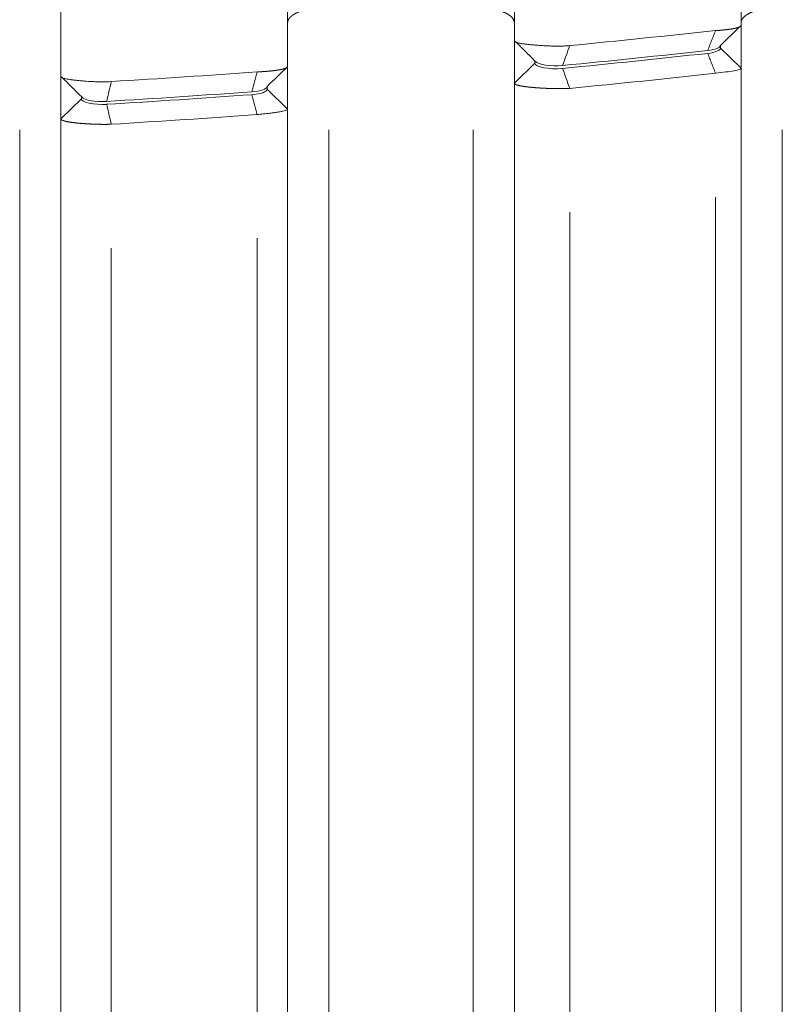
# Model space of a CAD drawing. Header units: millimetres. Extents: x 25069 to 61396, y 8621 to 21558.
# Tile 370 of 656: x 50082 to 50100, y 14460 to 14483. Entities that reach past the tile are written whole.
import ezdxf

# ---------------------------------------------------------------- set-up
doc = ezdxf.new("R2010")
doc.units = ezdxf.units.MM
doc.layers.add('10', color=7, linetype='Continuous')

msp = doc.modelspace()

# ---------------------------------------------------------------- linework, layer by layer
at = {"layer": '10', "color": 7, "linetype": 'Continuous', "lineweight": 15}
for p, q in [((50082.536, 14482.109), (50082.536, 14554.272)), ((50088.036, 14554.272), (50088.036, 14482.341)), ((50093.536, 14482.975), (50093.536, 14554.272)), ((50099.036, 14554.272), (50099.036, 14483.338)), ((50082.536, 14356.372), (50082.536, 14483.404)), ((50088.036, 14356.372), (50088.036, 14483.404)), ((50093.536, 14356.63), (50093.536, 14483.404)), ((50099.036, 14357.15), (50099.036, 14483.404)), ((50099.036, 14483.338), (50099.036, 14482.302)), ((50093.536, 14482.914), (50093.536, 14482.975)), ((50098.536, 14482.785), (50098.536, 14482.855)), ((50098.536, 14482.785), (50099.036, 14482.302)), ((50094.036, 14482.423), (50093.536, 14481.94)), ((50094.036, 14482.492), (50094.036, 14482.423)), ((50082.536, 14482.05), (50082.536, 14482.109)), ((50099.036, 14482.302), (50099.036, 14363.372)), ((50087.536, 14481.789), (50087.536, 14481.858)), ((50093.536, 14363.372), (50093.536, 14481.94)), ((50083.036, 14481.626), (50083.036, 14481.556)), ((50087.536, 14481.789), (50088.036, 14481.306)), ((50083.036, 14481.556), (50082.536, 14481.073)), ((50088.036, 14481.375), (50088.036, 14481.306)), ((50088.036, 14481.306), (50088.036, 14363.372)), ((50082.536, 14363.372), (50082.536, 14481.073)), ((50081.536, 14356.372), (50081.536, 14480.803)), ((50089.036, 14480.803), (50089.036, 14356.372)), ((50092.536, 14356.372), (50092.536, 14480.803)), ((50100.036, 14480.804), (50100.036, 14356.731)), ((50098.416, 14363.372), (50098.416, 14479.177)), ((50094.878, 14478.812), (50094.878, 14363.372)), ((50087.296, 14363.372), (50087.296, 14478.176)), ((50083.758, 14477.941), (50083.758, 14363.372))]:
    msp.add_line(p, q, dxfattribs=at)
for centre, major_axis, start_param, end_param in [((50062.911, 14504.254), (90.347, 0), 5.071964, 5.113981), ((50062.954, 14504.124), (-90.115, 0), 1.930831, 1.972958), ((50063.142, 14504.094), (89.69, 0), 4.943003, 4.983555), ((50063.177, 14503.957), (-89.429, 0), 1.801695, 1.842367)]:
    msp.add_ellipse(centre, major_axis=major_axis, ratio=0.258819, start_param=start_param, end_param=end_param, dxfattribs=at)
for points, knots in [([(50089.036, 14483.804), (50089.033, 14483.804), (50089.028, 14483.804), (50089.019, 14483.804), (50089.011, 14483.804), (50089.002, 14483.804), (50088.993, 14483.804), (50088.985, 14483.803), (50088.976, 14483.803), (50088.967, 14483.803), (50088.958, 14483.803), (50088.949, 14483.802), (50088.94, 14483.802), (50088.931, 14483.801), (50088.922, 14483.801), (50088.913, 14483.8), (50088.904, 14483.8), (50088.895, 14483.799), (50088.886, 14483.798), (50088.877, 14483.798), (50088.867, 14483.797), (50088.858, 14483.796), (50088.849, 14483.795), (50088.839, 14483.794), (50088.83, 14483.793), (50088.82, 14483.792), (50088.811, 14483.791), (50088.801, 14483.79), (50088.792, 14483.789), (50088.782, 14483.788), (50088.773, 14483.786), (50088.763, 14483.785), (50088.754, 14483.784), (50088.744, 14483.782), (50088.734, 14483.781), (50088.724, 14483.779), (50088.715, 14483.778), (50088.705, 14483.776), (50088.695, 14483.774), (50088.686, 14483.773), (50088.676, 14483.771), (50088.666, 14483.769), (50088.656, 14483.767), (50088.646, 14483.766), (50088.637, 14483.764), (50088.627, 14483.762), (50088.617, 14483.76), (50088.607, 14483.758), (50088.597, 14483.755), (50088.588, 14483.753), (50088.578, 14483.751), (50088.568, 14483.749), (50088.558, 14483.746), (50088.549, 14483.744), (50088.539, 14483.742), (50088.529, 14483.739), (50088.519, 14483.737), (50088.51, 14483.734), (50088.5, 14483.732), (50088.49, 14483.729), (50088.481, 14483.726), (50088.471, 14483.724), (50088.462, 14483.721), (50088.452, 14483.718), (50088.443, 14483.715), (50088.433, 14483.712), (50088.424, 14483.709), (50088.415, 14483.706), (50088.405, 14483.703), (50088.396, 14483.7), (50088.387, 14483.697), (50088.378, 14483.694), (50088.369, 14483.69), (50088.36, 14483.687), (50088.351, 14483.684), (50088.342, 14483.68), (50088.333, 14483.677), (50088.324, 14483.673), (50088.315, 14483.67), (50088.307, 14483.666), (50088.298, 14483.663), (50088.29, 14483.659), (50088.281, 14483.655), (50088.273, 14483.651), (50088.265, 14483.648), (50088.257, 14483.644), (50088.249, 14483.64), (50088.241, 14483.636), (50088.233, 14483.632), (50088.225, 14483.628), (50088.218, 14483.624), (50088.21, 14483.619), (50088.203, 14483.615), (50088.196, 14483.611), (50088.189, 14483.607), (50088.182, 14483.602), (50088.175, 14483.598), (50088.168, 14483.593), (50088.161, 14483.589), (50088.155, 14483.584), (50088.149, 14483.58), (50088.142, 14483.575), (50088.136, 14483.57), (50088.13, 14483.566), (50088.125, 14483.561), (50088.119, 14483.556), (50088.114, 14483.551), (50088.108, 14483.546), (50088.103, 14483.541), (50088.098, 14483.536), (50088.093, 14483.531), (50088.089, 14483.526), (50088.084, 14483.521), (50088.08, 14483.516), (50088.076, 14483.511), (50088.072, 14483.505), (50088.068, 14483.5), (50088.065, 14483.495), (50088.061, 14483.489), (50088.058, 14483.484), (50088.055, 14483.478), (50088.052, 14483.473), (50088.05, 14483.467), (50088.048, 14483.461), (50088.045, 14483.455), (50088.044, 14483.45), (50088.042, 14483.444), (50088.04, 14483.438), (50088.039, 14483.432), (50088.038, 14483.426), (50088.037, 14483.42), (50088.037, 14483.414), (50088.036, 14483.408), (50088.036, 14483.404), (50088.036, 14483.402)], [0, 0, 0, 0, 0.005187, 0.010406, 0.015658, 0.020942, 0.026258, 0.031607, 0.036989, 0.042404, 0.047853, 0.053334, 0.058849, 0.064398, 0.069981, 0.075597, 0.081247, 0.086932, 0.09265, 0.098403, 0.104191, 0.110013, 0.11587, 0.121762, 0.127689, 0.133651, 0.139648, 0.14568, 0.151748, 0.157851, 0.16399, 0.170165, 0.176375, 0.182621, 0.188904, 0.195222, 0.201577, 0.207967, 0.214395, 0.220858, 0.227359, 0.233895, 0.240469, 0.247079, 0.253727, 0.260411, 0.267132, 0.27389, 0.280686, 0.287518, 0.294388, 0.301296, 0.308241, 0.315223, 0.322243, 0.329301, 0.336396, 0.343529, 0.3507, 0.357909, 0.365156, 0.372442, 0.379765, 0.387126, 0.394526, 0.401963, 0.40944, 0.416954, 0.424507, 0.432099, 0.439729, 0.447397, 0.455105, 0.462851, 0.470636, 0.478459, 0.486322, 0.494223, 0.502163, 0.510143, 0.518161, 0.526219, 0.534315, 0.542451, 0.550626, 0.55884, 0.567094, 0.575387, 0.583719, 0.592091, 0.600502, 0.608953, 0.617443, 0.625973, 0.634542, 0.643151, 0.6518, 0.660489, 0.669217, 0.677985, 0.686793, 0.695641, 0.704528, 0.713456, 0.722423, 0.731431, 0.740479, 0.749566, 0.758694, 0.767862, 0.77707, 0.786318, 0.795607, 0.804935, 0.814304, 0.823713, 0.833163, 0.842653, 0.852183, 0.861754, 0.871365, 0.881016, 0.890708, 0.900441, 0.910214, 0.920028, 0.929882, 0.939777, 0.949712, 0.959688, 0.969705, 0.979763, 0.989861, 1, 1, 1, 1]), ([(50093.536, 14483.402), (50093.536, 14483.405), (50093.536, 14483.413), (50093.535, 14483.423), (50093.533, 14483.434), (50093.531, 14483.444), (50093.528, 14483.454), (50093.524, 14483.464), (50093.519, 14483.474), (50093.514, 14483.484), (50093.508, 14483.494), (50093.502, 14483.503), (50093.495, 14483.512), (50093.488, 14483.522), (50093.48, 14483.531), (50093.471, 14483.54), (50093.462, 14483.548), (50093.453, 14483.557), (50093.443, 14483.565), (50093.432, 14483.574), (50093.421, 14483.582), (50093.41, 14483.59), (50093.398, 14483.598), (50093.386, 14483.605), (50093.373, 14483.613), (50093.36, 14483.62), (50093.347, 14483.628), (50093.334, 14483.635), (50093.32, 14483.642), (50093.305, 14483.649), (50093.291, 14483.655), (50093.276, 14483.662), (50093.261, 14483.668), (50093.246, 14483.674), (50093.23, 14483.681), (50093.214, 14483.686), (50093.199, 14483.692), (50093.182, 14483.698), (50093.166, 14483.703), (50093.15, 14483.709), (50093.133, 14483.714), (50093.117, 14483.719), (50093.1, 14483.724), (50093.083, 14483.729), (50093.066, 14483.733), (50093.049, 14483.738), (50093.032, 14483.742), (50093.015, 14483.746), (50092.997, 14483.75), (50092.98, 14483.754), (50092.963, 14483.758), (50092.946, 14483.762), (50092.929, 14483.765), (50092.911, 14483.768), (50092.894, 14483.772), (50092.877, 14483.775), (50092.86, 14483.777), (50092.843, 14483.78), (50092.826, 14483.783), (50092.809, 14483.785), (50092.792, 14483.787), (50092.775, 14483.79), (50092.758, 14483.791), (50092.742, 14483.793), (50092.725, 14483.795), (50092.709, 14483.797), (50092.692, 14483.798), (50092.676, 14483.799), (50092.66, 14483.8), (50092.644, 14483.801), (50092.628, 14483.802), (50092.612, 14483.803), (50092.597, 14483.803), (50092.582, 14483.804), (50092.566, 14483.804), (50092.551, 14483.804), (50092.541, 14483.804), (50092.536, 14483.804)], [0, 0, 0, 0, 0.017817, 0.035508, 0.053073, 0.070513, 0.087826, 0.105014, 0.122076, 0.139013, 0.155824, 0.172511, 0.189073, 0.205509, 0.221822, 0.238009, 0.254073, 0.270012, 0.285827, 0.301519, 0.317087, 0.332531, 0.347852, 0.36305, 0.378125, 0.393078, 0.407908, 0.422616, 0.437202, 0.451666, 0.466008, 0.480229, 0.494329, 0.508308, 0.522167, 0.535905, 0.549523, 0.563021, 0.5764, 0.58966, 0.6028, 0.615822, 0.628726, 0.641511, 0.654179, 0.666729, 0.679163, 0.69148, 0.70368, 0.715765, 0.727734, 0.739588, 0.751328, 0.762953, 0.774464, 0.785862, 0.797147, 0.80832, 0.819381, 0.83033, 0.841169, 0.851897, 0.862515, 0.873024, 0.883424, 0.893717, 0.903902, 0.91398, 0.923952, 0.933819, 0.943581, 0.953239, 0.962795, 0.972247, 0.981599, 0.990849, 1, 1, 1, 1]), ([(50100.036, 14483.804), (50100.033, 14483.804), (50100.028, 14483.804), (50100.019, 14483.804), (50100.011, 14483.804), (50100.002, 14483.804), (50099.993, 14483.804), (50099.985, 14483.803), (50099.976, 14483.803), (50099.967, 14483.803), (50099.958, 14483.803), (50099.949, 14483.802), (50099.94, 14483.802), (50099.931, 14483.801), (50099.922, 14483.801), (50099.913, 14483.8), (50099.904, 14483.8), (50099.895, 14483.799), (50099.886, 14483.798), (50099.877, 14483.798), (50099.867, 14483.797), (50099.858, 14483.796), (50099.849, 14483.795), (50099.839, 14483.794), (50099.83, 14483.793), (50099.82, 14483.792), (50099.811, 14483.791), (50099.801, 14483.79), (50099.792, 14483.789), (50099.782, 14483.788), (50099.773, 14483.786), (50099.763, 14483.785), (50099.754, 14483.784), (50099.744, 14483.782), (50099.734, 14483.781), (50099.724, 14483.779), (50099.715, 14483.778), (50099.705, 14483.776), (50099.695, 14483.774), (50099.686, 14483.773), (50099.676, 14483.771), (50099.666, 14483.769), (50099.656, 14483.767), (50099.646, 14483.766), (50099.637, 14483.764), (50099.627, 14483.762), (50099.617, 14483.76), (50099.607, 14483.758), (50099.597, 14483.755), (50099.588, 14483.753), (50099.578, 14483.751), (50099.568, 14483.749), (50099.558, 14483.746), (50099.549, 14483.744), (50099.539, 14483.742), (50099.529, 14483.739), (50099.519, 14483.737), (50099.51, 14483.734), (50099.5, 14483.732), (50099.49, 14483.729), (50099.481, 14483.726), (50099.471, 14483.724), (50099.462, 14483.721), (50099.452, 14483.718), (50099.443, 14483.715), (50099.433, 14483.712), (50099.424, 14483.709), (50099.415, 14483.706), (50099.405, 14483.703), (50099.396, 14483.7), (50099.387, 14483.697), (50099.378, 14483.694), (50099.369, 14483.69), (50099.36, 14483.687), (50099.351, 14483.684), (50099.342, 14483.68), (50099.333, 14483.677), (50099.324, 14483.673), (50099.315, 14483.67), (50099.307, 14483.666), (50099.298, 14483.663), (50099.29, 14483.659), (50099.281, 14483.655), (50099.273, 14483.651), (50099.265, 14483.648), (50099.257, 14483.644), (50099.249, 14483.64), (50099.241, 14483.636), (50099.233, 14483.632), (50099.225, 14483.628), (50099.218, 14483.624), (50099.21, 14483.619), (50099.203, 14483.615), (50099.196, 14483.611), (50099.189, 14483.607), (50099.182, 14483.602), (50099.175, 14483.598), (50099.168, 14483.593), (50099.161, 14483.589), (50099.155, 14483.584), (50099.149, 14483.58), (50099.142, 14483.575), (50099.136, 14483.57), (50099.13, 14483.566), (50099.125, 14483.561), (50099.119, 14483.556), (50099.114, 14483.551), (50099.108, 14483.546), (50099.103, 14483.541), (50099.098, 14483.536), (50099.093, 14483.531), (50099.089, 14483.526), (50099.084, 14483.521), (50099.08, 14483.516), (50099.076, 14483.511), (50099.072, 14483.505), (50099.068, 14483.5), (50099.065, 14483.495), (50099.061, 14483.489), (50099.058, 14483.484), (50099.055, 14483.478), (50099.052, 14483.473), (50099.05, 14483.467), (50099.048, 14483.461), (50099.045, 14483.455), (50099.044, 14483.45), (50099.042, 14483.444), (50099.04, 14483.438), (50099.039, 14483.432), (50099.038, 14483.426), (50099.037, 14483.42), (50099.037, 14483.414), (50099.036, 14483.408), (50099.036, 14483.404), (50099.036, 14483.402)], [0, 0, 0, 0, 0.005187, 0.010406, 0.015658, 0.020942, 0.026258, 0.031607, 0.036989, 0.042404, 0.047853, 0.053334, 0.058849, 0.064398, 0.069981, 0.075597, 0.081247, 0.086932, 0.09265, 0.098403, 0.104191, 0.110013, 0.11587, 0.121762, 0.127689, 0.133651, 0.139648, 0.14568, 0.151748, 0.157851, 0.16399, 0.170165, 0.176375, 0.182621, 0.188904, 0.195222, 0.201577, 0.207967, 0.214395, 0.220858, 0.227359, 0.233895, 0.240469, 0.247079, 0.253727, 0.260411, 0.267132, 0.27389, 0.280686, 0.287518, 0.294388, 0.301296, 0.308241, 0.315223, 0.322243, 0.329301, 0.336396, 0.343529, 0.3507, 0.357909, 0.365156, 0.372442, 0.379765, 0.387126, 0.394526, 0.401963, 0.40944, 0.416954, 0.424507, 0.432099, 0.439729, 0.447397, 0.455105, 0.462851, 0.470636, 0.478459, 0.486322, 0.494223, 0.502163, 0.510143, 0.518161, 0.526219, 0.534315, 0.542451, 0.550626, 0.55884, 0.567094, 0.575387, 0.583719, 0.592091, 0.600502, 0.608953, 0.617443, 0.625973, 0.634542, 0.643151, 0.6518, 0.660489, 0.669217, 0.677985, 0.686793, 0.695641, 0.704528, 0.713456, 0.722423, 0.731431, 0.740479, 0.749566, 0.758694, 0.767862, 0.77707, 0.786318, 0.795607, 0.804935, 0.814304, 0.823713, 0.833163, 0.842653, 0.852183, 0.861754, 0.871365, 0.881016, 0.890708, 0.900441, 0.910214, 0.920028, 0.929882, 0.939777, 0.949712, 0.959688, 0.969705, 0.979763, 0.989861, 1, 1, 1, 1]), ([(50098.416, 14483.214), (50098.419, 14483.214), (50098.424, 14483.214), (50098.432, 14483.215), (50098.44, 14483.215), (50098.448, 14483.216), (50098.456, 14483.216), (50098.464, 14483.217), (50098.472, 14483.217), (50098.48, 14483.218), (50098.488, 14483.218), (50098.496, 14483.219), (50098.505, 14483.219), (50098.513, 14483.22), (50098.521, 14483.221), (50098.529, 14483.221), (50098.538, 14483.222), (50098.546, 14483.223), (50098.555, 14483.223), (50098.563, 14483.224), (50098.571, 14483.225), (50098.58, 14483.226), (50098.588, 14483.226), (50098.597, 14483.227), (50098.605, 14483.228), (50098.614, 14483.229), (50098.622, 14483.23), (50098.631, 14483.231), (50098.639, 14483.232), (50098.647, 14483.233), (50098.656, 14483.233), (50098.664, 14483.234), (50098.673, 14483.235), (50098.681, 14483.236), (50098.69, 14483.237), (50098.698, 14483.238), (50098.706, 14483.239), (50098.715, 14483.241), (50098.723, 14483.242), (50098.731, 14483.243), (50098.74, 14483.244), (50098.748, 14483.245), (50098.756, 14483.246), (50098.764, 14483.247), (50098.772, 14483.248), (50098.78, 14483.25), (50098.788, 14483.251), (50098.796, 14483.252), (50098.804, 14483.253), (50098.812, 14483.255), (50098.82, 14483.256), (50098.827, 14483.257), (50098.835, 14483.259), (50098.842, 14483.26), (50098.85, 14483.261), (50098.857, 14483.263), (50098.864, 14483.264), (50098.872, 14483.266), (50098.879, 14483.267), (50098.886, 14483.269), (50098.892, 14483.27), (50098.899, 14483.271), (50098.906, 14483.273), (50098.912, 14483.275), (50098.919, 14483.276), (50098.925, 14483.278), (50098.931, 14483.279), (50098.937, 14483.281), (50098.943, 14483.283), (50098.949, 14483.284), (50098.955, 14483.286), (50098.96, 14483.288), (50098.965, 14483.289), (50098.971, 14483.291), (50098.976, 14483.293), (50098.98, 14483.294), (50098.985, 14483.296), (50098.989, 14483.298), (50098.994, 14483.3), (50098.998, 14483.302), (50099.002, 14483.303), (50099.006, 14483.305), (50099.009, 14483.307), (50099.013, 14483.309), (50099.016, 14483.311), (50099.019, 14483.313), (50099.021, 14483.315), (50099.024, 14483.317), (50099.026, 14483.319), (50099.028, 14483.321), (50099.03, 14483.323), (50099.032, 14483.325), (50099.033, 14483.327), (50099.034, 14483.329), (50099.035, 14483.331), (50099.036, 14483.333), (50099.036, 14483.335), (50099.036, 14483.337), (50099.036, 14483.338)], [0, 0, 0, 0, 0.007152, 0.014372, 0.021661, 0.029018, 0.036444, 0.043938, 0.0515, 0.059131, 0.066831, 0.074599, 0.082435, 0.09034, 0.098313, 0.106355, 0.114466, 0.122645, 0.130893, 0.13921, 0.147595, 0.156048, 0.164571, 0.173162, 0.181821, 0.19055, 0.199347, 0.208213, 0.217147, 0.22615, 0.235222, 0.244363, 0.253572, 0.262851, 0.272198, 0.281613, 0.291098, 0.300651, 0.310273, 0.319964, 0.329724, 0.339553, 0.34945, 0.359417, 0.369452, 0.379556, 0.389729, 0.399971, 0.410282, 0.420661, 0.43111, 0.441627, 0.452213, 0.462869, 0.473593, 0.484386, 0.495248, 0.506179, 0.517179, 0.528247, 0.539385, 0.550592, 0.561868, 0.573212, 0.584626, 0.596109, 0.60766, 0.619281, 0.63097, 0.642729, 0.654557, 0.666453, 0.678419, 0.690454, 0.702557, 0.71473, 0.726972, 0.739282, 0.751662, 0.764111, 0.776629, 0.789216, 0.801872, 0.814597, 0.827391, 0.840254, 0.853186, 0.866188, 0.879258, 0.892397, 0.905606, 0.918884, 0.93223, 0.945646, 0.959131, 0.972685, 0.986308, 1, 1, 1, 1]), ([(50093.536, 14482.975), (50093.536, 14482.968), (50093.539, 14482.962), (50093.548, 14482.949), (50093.555, 14482.944), (50093.569, 14482.936), (50093.574, 14482.933), (50093.586, 14482.929), (50093.592, 14482.926), (50093.613, 14482.919), (50093.646, 14482.911), (50093.686, 14482.903), (50093.72, 14482.898), (50093.732, 14482.896), (50093.756, 14482.893), (50093.769, 14482.891), (50093.808, 14482.886), (50093.864, 14482.879), (50093.926, 14482.873), (50093.975, 14482.868), (50093.992, 14482.867), (50094.026, 14482.864), (50094.044, 14482.862), (50094.097, 14482.858), (50094.169, 14482.852), (50094.245, 14482.848), (50094.303, 14482.844), (50094.323, 14482.843), (50094.362, 14482.842), (50094.382, 14482.841), (50094.442, 14482.839), (50094.482, 14482.838), (50094.543, 14482.837), (50094.563, 14482.837), (50094.603, 14482.837), (50094.623, 14482.837), (50094.683, 14482.838), (50094.723, 14482.839), (50094.781, 14482.842), (50094.801, 14482.843), (50094.84, 14482.846), (50094.859, 14482.847), (50094.878, 14482.849)], [0, 0, 0, 0, 0.0625, 0.0625, 0.125, 0.125, 0.15625, 0.15625, 0.1875, 0.1875, 0.25, 0.3125, 0.3125, 0.34375, 0.34375, 0.375, 0.375, 0.4375, 0.5, 0.5, 0.53125, 0.53125, 0.5625, 0.5625, 0.625, 0.6875, 0.6875, 0.71875, 0.71875, 0.75, 0.75, 0.8125, 0.8125, 0.84375, 0.84375, 0.875, 0.875, 0.9375, 0.9375, 0.96875, 0.96875, 1, 1, 1, 1]), ([(50087.296, 14482.212), (50087.299, 14482.212), (50087.304, 14482.212), (50087.312, 14482.212), (50087.321, 14482.213), (50087.329, 14482.213), (50087.337, 14482.213), (50087.346, 14482.214), (50087.354, 14482.214), (50087.363, 14482.214), (50087.371, 14482.215), (50087.38, 14482.215), (50087.389, 14482.216), (50087.397, 14482.216), (50087.406, 14482.217), (50087.415, 14482.217), (50087.423, 14482.218), (50087.432, 14482.218), (50087.441, 14482.219), (50087.45, 14482.219), (50087.459, 14482.22), (50087.468, 14482.221), (50087.476, 14482.221), (50087.485, 14482.222), (50087.494, 14482.223), (50087.503, 14482.223), (50087.512, 14482.224), (50087.521, 14482.225), (50087.53, 14482.225), (50087.539, 14482.226), (50087.548, 14482.227), (50087.557, 14482.228), (50087.566, 14482.229), (50087.575, 14482.229), (50087.584, 14482.23), (50087.593, 14482.231), (50087.602, 14482.232), (50087.611, 14482.233), (50087.62, 14482.234), (50087.629, 14482.235), (50087.638, 14482.236), (50087.647, 14482.237), (50087.656, 14482.238), (50087.665, 14482.239), (50087.674, 14482.24), (50087.683, 14482.241), (50087.692, 14482.242), (50087.7, 14482.243), (50087.709, 14482.244), (50087.718, 14482.245), (50087.726, 14482.246), (50087.735, 14482.247), (50087.744, 14482.248), (50087.752, 14482.25), (50087.761, 14482.251), (50087.769, 14482.252), (50087.777, 14482.253), (50087.785, 14482.254), (50087.794, 14482.256), (50087.802, 14482.257), (50087.81, 14482.258), (50087.818, 14482.26), (50087.826, 14482.261), (50087.833, 14482.262), (50087.841, 14482.264), (50087.849, 14482.265), (50087.856, 14482.266), (50087.864, 14482.268), (50087.871, 14482.269), (50087.878, 14482.271), (50087.885, 14482.272), (50087.892, 14482.274), (50087.899, 14482.275), (50087.906, 14482.277), (50087.912, 14482.278), (50087.919, 14482.28), (50087.925, 14482.281), (50087.932, 14482.283), (50087.938, 14482.285), (50087.944, 14482.286), (50087.949, 14482.288), (50087.955, 14482.29), (50087.96, 14482.291), (50087.966, 14482.293), (50087.971, 14482.295), (50087.976, 14482.296), (50087.981, 14482.298), (50087.985, 14482.3), (50087.99, 14482.302), (50087.994, 14482.303), (50087.998, 14482.305), (50088.002, 14482.307), (50088.006, 14482.309), (50088.01, 14482.311), (50088.013, 14482.313), (50088.016, 14482.315), (50088.019, 14482.317), (50088.022, 14482.319), (50088.024, 14482.32), (50088.026, 14482.322), (50088.028, 14482.324), (50088.03, 14482.326), (50088.032, 14482.328), (50088.033, 14482.331), (50088.034, 14482.333), (50088.035, 14482.335), (50088.036, 14482.337), (50088.036, 14482.339), (50088.036, 14482.34), (50088.036, 14482.341)], [0, 0, 0, 0, 0.006467, 0.012987, 0.019562, 0.02619, 0.032873, 0.039609, 0.0464, 0.053244, 0.060143, 0.067095, 0.074102, 0.081162, 0.088277, 0.095446, 0.102669, 0.109946, 0.117277, 0.124662, 0.132102, 0.139596, 0.147144, 0.154746, 0.162402, 0.170113, 0.177877, 0.185697, 0.19357, 0.201498, 0.20948, 0.217516, 0.225607, 0.233751, 0.241951, 0.250204, 0.258512, 0.266875, 0.275291, 0.283762, 0.292288, 0.300868, 0.309502, 0.318191, 0.326934, 0.335732, 0.344584, 0.35349, 0.362451, 0.371467, 0.380536, 0.389661, 0.39884, 0.408073, 0.417361, 0.426703, 0.4361, 0.445552, 0.455058, 0.464618, 0.474233, 0.483903, 0.493627, 0.503406, 0.513239, 0.523127, 0.533069, 0.543066, 0.553118, 0.563224, 0.573385, 0.5836, 0.59387, 0.604195, 0.614574, 0.625008, 0.635497, 0.64604, 0.656638, 0.66729, 0.677997, 0.688759, 0.699575, 0.710446, 0.721372, 0.732352, 0.743388, 0.754477, 0.765622, 0.776821, 0.788075, 0.799383, 0.810746, 0.822164, 0.833637, 0.845164, 0.856746, 0.868383, 0.880075, 0.891821, 0.903622, 0.915478, 0.927388, 0.939353, 0.951373, 0.963448, 0.975577, 0.987761, 1, 1, 1, 1]), ([(50082.536, 14482.109), (50082.536, 14482.096), (50082.545, 14482.085), (50082.569, 14482.07), (50082.579, 14482.066), (50082.604, 14482.057), (50082.618, 14482.053), (50082.666, 14482.041), (50082.705, 14482.034), (50082.764, 14482.026), (50082.776, 14482.024), (50082.801, 14482.021), (50082.813, 14482.019), (50082.853, 14482.014), (50082.908, 14482.008), (50082.969, 14482.002), (50083.016, 14481.997), (50083.033, 14481.996), (50083.065, 14481.993), (50083.082, 14481.991), (50083.166, 14481.985), (50083.236, 14481.98), (50083.328, 14481.976), (50083.346, 14481.975), (50083.383, 14481.974), (50083.402, 14481.973), (50083.458, 14481.972), (50083.496, 14481.971), (50083.609, 14481.971), (50083.684, 14481.973), (50083.758, 14481.978)], [0, 0, 0, 0, 0.125, 0.125, 0.1875, 0.1875, 0.25, 0.25, 0.375, 0.375, 0.40625, 0.40625, 0.4375, 0.4375, 0.5, 0.5625, 0.5625, 0.59375, 0.59375, 0.625, 0.625, 0.75, 0.75, 0.78125, 0.78125, 0.8125, 0.8125, 0.875, 0.875, 1, 1, 1, 1]), ([(50098.416, 14482.178), (50098.507, 14482.189), (50098.593, 14482.199), (50098.745, 14482.22), (50098.812, 14482.23), (50098.922, 14482.251), (50098.964, 14482.261), (50099.022, 14482.282), (50099.036, 14482.292), (50099.036, 14482.302)], [0, 0, 0, 0, 0.25, 0.25, 0.5, 0.5, 0.75, 0.75, 1, 1, 1, 1]), ([(50094.878, 14481.814), (50094.875, 14481.814), (50094.869, 14481.813), (50094.859, 14481.813), (50094.85, 14481.812), (50094.841, 14481.812), (50094.831, 14481.811), (50094.822, 14481.811), (50094.812, 14481.811), (50094.802, 14481.81), (50094.792, 14481.81), (50094.783, 14481.81), (50094.773, 14481.809), (50094.763, 14481.809), (50094.753, 14481.809), (50094.742, 14481.809), (50094.732, 14481.808), (50094.722, 14481.808), (50094.712, 14481.808), (50094.701, 14481.808), (50094.691, 14481.808), (50094.68, 14481.808), (50094.67, 14481.807), (50094.659, 14481.807), (50094.648, 14481.807), (50094.638, 14481.807), (50094.627, 14481.807), (50094.616, 14481.807), (50094.605, 14481.807), (50094.594, 14481.807), (50094.583, 14481.807), (50094.572, 14481.807), (50094.561, 14481.807), (50094.549, 14481.807), (50094.538, 14481.808), (50094.527, 14481.808), (50094.516, 14481.808), (50094.504, 14481.808), (50094.493, 14481.808), (50094.481, 14481.808), (50094.47, 14481.809), (50094.458, 14481.809), (50094.447, 14481.809), (50094.435, 14481.809), (50094.423, 14481.81), (50094.412, 14481.81), (50094.4, 14481.81), (50094.388, 14481.811), (50094.376, 14481.811), (50094.365, 14481.811), (50094.353, 14481.812), (50094.341, 14481.812), (50094.329, 14481.813), (50094.317, 14481.813), (50094.305, 14481.814), (50094.294, 14481.814), (50094.282, 14481.815), (50094.27, 14481.815), (50094.258, 14481.816), (50094.246, 14481.816), (50094.234, 14481.817), (50094.222, 14481.818), (50094.21, 14481.818), (50094.198, 14481.819), (50094.186, 14481.819), (50094.175, 14481.82), (50094.163, 14481.821), (50094.151, 14481.822), (50094.139, 14481.822), (50094.127, 14481.823), (50094.115, 14481.824), (50094.104, 14481.825), (50094.092, 14481.825), (50094.08, 14481.826), (50094.069, 14481.827), (50094.057, 14481.828), (50094.046, 14481.829), (50094.034, 14481.83), (50094.023, 14481.831), (50094.011, 14481.832), (50094, 14481.833), (50093.989, 14481.834), (50093.977, 14481.835), (50093.966, 14481.836), (50093.955, 14481.837), (50093.944, 14481.838), (50093.933, 14481.839), (50093.922, 14481.84), (50093.911, 14481.841), (50093.901, 14481.842), (50093.89, 14481.843), (50093.879, 14481.845), (50093.869, 14481.846), (50093.858, 14481.847), (50093.848, 14481.848), (50093.838, 14481.849), (50093.828, 14481.851), (50093.818, 14481.852), (50093.808, 14481.853), (50093.798, 14481.855), (50093.789, 14481.856), (50093.779, 14481.857), (50093.77, 14481.859), (50093.761, 14481.86), (50093.752, 14481.861), (50093.743, 14481.863), (50093.734, 14481.864), (50093.725, 14481.866), (50093.717, 14481.867), (50093.708, 14481.869), (50093.7, 14481.87), (50093.692, 14481.872), (50093.684, 14481.873), (50093.676, 14481.875), (50093.669, 14481.877), (50093.662, 14481.878), (50093.654, 14481.88), (50093.647, 14481.881), (50093.64, 14481.883), (50093.634, 14481.885), (50093.627, 14481.887), (50093.621, 14481.888), (50093.615, 14481.89), (50093.609, 14481.892), (50093.603, 14481.894), (50093.598, 14481.895), (50093.593, 14481.897), (50093.588, 14481.899), (50093.583, 14481.901), (50093.578, 14481.903), (50093.574, 14481.905), (50093.57, 14481.907), (50093.566, 14481.908), (50093.562, 14481.91), (50093.558, 14481.912), (50093.555, 14481.914), (50093.552, 14481.916), (50093.55, 14481.918), (50093.547, 14481.92), (50093.545, 14481.922), (50093.543, 14481.925), (50093.541, 14481.927), (50093.54, 14481.929), (50093.538, 14481.931), (50093.537, 14481.933), (50093.537, 14481.935), (50093.536, 14481.937), (50093.536, 14481.939), (50093.536, 14481.94)], [0, 0, 0, 0, 0.005071, 0.010166, 0.015285, 0.020427, 0.025594, 0.030784, 0.035998, 0.041237, 0.046499, 0.051785, 0.057095, 0.062429, 0.067787, 0.073169, 0.078575, 0.084006, 0.08946, 0.094939, 0.100441, 0.105968, 0.111519, 0.117094, 0.122694, 0.128317, 0.133965, 0.139637, 0.145334, 0.151055, 0.1568, 0.162569, 0.168363, 0.174181, 0.180023, 0.18589, 0.191781, 0.197697, 0.203637, 0.209602, 0.215591, 0.221604, 0.227642, 0.233705, 0.239792, 0.245903, 0.252039, 0.2582, 0.264385, 0.270595, 0.276829, 0.283088, 0.289372, 0.29568, 0.302013, 0.308371, 0.314753, 0.32116, 0.327591, 0.334048, 0.340529, 0.347034, 0.353565, 0.36012, 0.3667, 0.373305, 0.379934, 0.386589, 0.393268, 0.399972, 0.406701, 0.413454, 0.420233, 0.427036, 0.433864, 0.440717, 0.447595, 0.454498, 0.461425, 0.468378, 0.475355, 0.482358, 0.489385, 0.496438, 0.503515, 0.510617, 0.517744, 0.524896, 0.532073, 0.539276, 0.546503, 0.553755, 0.561032, 0.568334, 0.575661, 0.583013, 0.590391, 0.597793, 0.60522, 0.612673, 0.62015, 0.627653, 0.635181, 0.642734, 0.650312, 0.657915, 0.665543, 0.673196, 0.680874, 0.688578, 0.696307, 0.70406, 0.711839, 0.719644, 0.727473, 0.735327, 0.743207, 0.751112, 0.759042, 0.766997, 0.774978, 0.782984, 0.791014, 0.799071, 0.807152, 0.815259, 0.82339, 0.831548, 0.83973, 0.847938, 0.85617, 0.864429, 0.872712, 0.881021, 0.889355, 0.897714, 0.906099, 0.914508, 0.922944, 0.931404, 0.93989, 0.948401, 0.956938, 0.965499, 0.974087, 0.982699, 0.991337, 1, 1, 1, 1]), ([(50088.036, 14481.306), (50088.036, 14481.3), (50088.032, 14481.295), (50088.014, 14481.284), (50088.001, 14481.279), (50087.966, 14481.268), (50087.944, 14481.263), (50087.893, 14481.252), (50087.863, 14481.246), (50087.797, 14481.236), (50087.76, 14481.23), (50087.68, 14481.219), (50087.638, 14481.214), (50087.547, 14481.203), (50087.499, 14481.198), (50087.4, 14481.187), (50087.348, 14481.182), (50087.296, 14481.176)], [0, 0, 0, 0, 0.125, 0.125, 0.25, 0.25, 0.375, 0.375, 0.5, 0.5, 0.625, 0.625, 0.75, 0.75, 0.875, 0.875, 1, 1, 1, 1]), ([(50083.758, 14480.943), (50083.753, 14480.943), (50083.742, 14480.942), (50083.727, 14480.942), (50083.712, 14480.941), (50083.696, 14480.941), (50083.68, 14480.941), (50083.664, 14480.94), (50083.648, 14480.94), (50083.632, 14480.94), (50083.616, 14480.94), (50083.599, 14480.94), (50083.582, 14480.94), (50083.565, 14480.94), (50083.548, 14480.94), (50083.531, 14480.94), (50083.514, 14480.94), (50083.496, 14480.941), (50083.479, 14480.941), (50083.461, 14480.941), (50083.443, 14480.942), (50083.426, 14480.942), (50083.408, 14480.942), (50083.389, 14480.943), (50083.371, 14480.943), (50083.353, 14480.944), (50083.335, 14480.945), (50083.316, 14480.945), (50083.298, 14480.946), (50083.279, 14480.947), (50083.261, 14480.948), (50083.242, 14480.949), (50083.224, 14480.95), (50083.205, 14480.951), (50083.187, 14480.952), (50083.168, 14480.953), (50083.15, 14480.954), (50083.131, 14480.955), (50083.113, 14480.957), (50083.094, 14480.958), (50083.076, 14480.959), (50083.058, 14480.961), (50083.039, 14480.962), (50083.021, 14480.963), (50083.003, 14480.965), (50082.985, 14480.967), (50082.968, 14480.968), (50082.95, 14480.97), (50082.933, 14480.972), (50082.915, 14480.973), (50082.898, 14480.975), (50082.882, 14480.977), (50082.865, 14480.979), (50082.849, 14480.981), (50082.832, 14480.983), (50082.817, 14480.985), (50082.801, 14480.987), (50082.786, 14480.989), (50082.771, 14480.992), (50082.756, 14480.994), (50082.742, 14480.996), (50082.728, 14480.999), (50082.714, 14481.001), (50082.701, 14481.003), (50082.688, 14481.006), (50082.675, 14481.009), (50082.663, 14481.011), (50082.652, 14481.014), (50082.641, 14481.016), (50082.63, 14481.019), (50082.62, 14481.022), (50082.61, 14481.025), (50082.601, 14481.028), (50082.593, 14481.031), (50082.585, 14481.034), (50082.577, 14481.037), (50082.57, 14481.04), (50082.564, 14481.043), (50082.558, 14481.046), (50082.553, 14481.049), (50082.549, 14481.053), (50082.545, 14481.056), (50082.542, 14481.059), (50082.539, 14481.063), (50082.538, 14481.066), (50082.536, 14481.07), (50082.536, 14481.072), (50082.536, 14481.073)], [0, 0, 0, 0, 0.008567, 0.017208, 0.025923, 0.034713, 0.043578, 0.052517, 0.061531, 0.07062, 0.079784, 0.089023, 0.098338, 0.107727, 0.117192, 0.126732, 0.136348, 0.146039, 0.155806, 0.165649, 0.175567, 0.185561, 0.195631, 0.205777, 0.215998, 0.226296, 0.23667, 0.24712, 0.257647, 0.268249, 0.278928, 0.289684, 0.300515, 0.311423, 0.322408, 0.333469, 0.344607, 0.355822, 0.367113, 0.378481, 0.389926, 0.401448, 0.413046, 0.424722, 0.436474, 0.448304, 0.46021, 0.472194, 0.484254, 0.496392, 0.508607, 0.520899, 0.533269, 0.545715, 0.558239, 0.570841, 0.583519, 0.596276, 0.609109, 0.62202, 0.635009, 0.648075, 0.661219, 0.67444, 0.687739, 0.701115, 0.71457, 0.728101, 0.741711, 0.755398, 0.769163, 0.783006, 0.796927, 0.810926, 0.825002, 0.839156, 0.853388, 0.867699, 0.882087, 0.896553, 0.911097, 0.925719, 0.940419, 0.955197, 0.970053, 0.984988, 1, 1, 1, 1])]:
    msp.add_open_spline(points, degree=3, knots=knots, dxfattribs=at)
for points, degree in [([(50099.036, 14483.338), (50098.87, 14483.177), (50098.703, 14483.016), (50098.536, 14482.855)], 3), ([(50094.878, 14482.849), (50096.067, 14482.965), (50097.246, 14483.086), (50098.416, 14483.215)], 3), ([(50098.416, 14483.214), (50098.226, 14482.731)], 1), ([(50093.574, 14482.939), (50094.066, 14482.445)], 1), ([(50094.878, 14482.849), (50094.821, 14482.688), (50094.764, 14482.527), (50094.707, 14482.367)], 3), ([(50098.536, 14482.855), (50098.539, 14482.802), (50098.41, 14482.75), (50098.226, 14482.731)], 3), ([(50098.226, 14482.661), (50098.41, 14482.681), (50098.539, 14482.732), (50098.536, 14482.785)], 3), ([(50098.226, 14482.661), (50098.416, 14482.179)], 1), ([(50088.036, 14482.341), (50087.87, 14482.18), (50087.703, 14482.019), (50087.536, 14481.858)], 3), ([(50094.036, 14482.423), (50094.023, 14482.334), (50094.394, 14482.264), (50094.702, 14482.296)], 3), ([(50094.702, 14482.366), (50094.429, 14482.337), (50094.106, 14482.388), (50094.046, 14482.463)], 3), ([(50083.758, 14481.978), (50084.943, 14482.05), (50086.123, 14482.128), (50087.296, 14482.213)], 3), ([(50087.296, 14482.212), (50087.166, 14481.729)], 1), ([(50094.707, 14482.297), (50094.764, 14482.136), (50094.821, 14481.975), (50094.878, 14481.813)], 3), ([(50098.416, 14482.179), (50097.247, 14482.05), (50096.067, 14481.928), (50094.878, 14481.813)], 3), ([(50082.568, 14482.076), (50083.064, 14481.581)], 1), ([(50083.758, 14481.978), (50083.721, 14481.817), (50083.684, 14481.656), (50083.647, 14481.496)], 3), ([(50087.536, 14481.858), (50087.54, 14481.799), (50087.38, 14481.743), (50087.166, 14481.729)], 3), ([(50087.166, 14481.659), (50087.38, 14481.674), (50087.54, 14481.73), (50087.536, 14481.789)], 3), ([(50087.166, 14481.659), (50087.296, 14481.176)], 1), ([(50083.036, 14481.556), (50083.026, 14481.474), (50083.345, 14481.405), (50083.643, 14481.425)], 3), ([(50083.643, 14481.495), (50083.381, 14481.477), (50083.102, 14481.528), (50083.046, 14481.597)], 3), ([(50083.647, 14481.426), (50083.684, 14481.265), (50083.721, 14481.104), (50083.758, 14480.943)], 3), ([(50087.296, 14481.176), (50086.123, 14481.092), (50084.943, 14481.014), (50083.758, 14480.942)], 3)]:
    msp.add_open_spline(points, degree=degree, dxfattribs=at)

doc.saveas('drawing.dxf')
